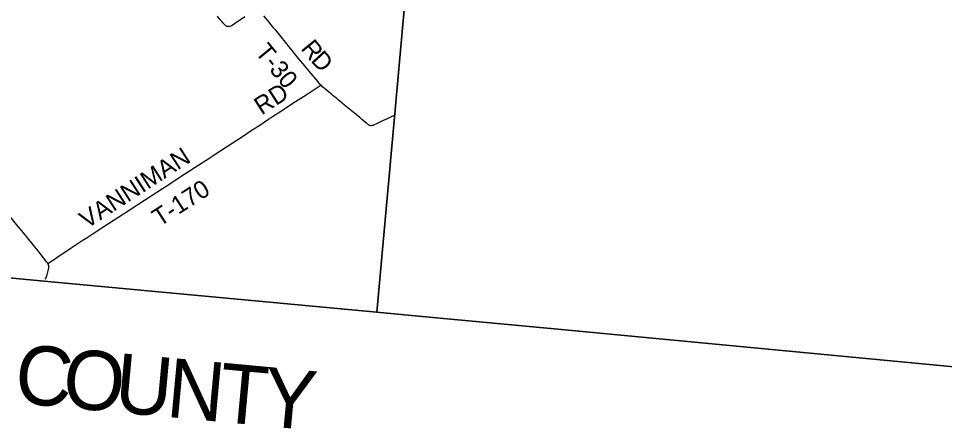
# Model space of a CAD drawing. Extents: x 1410790 to 1770854, y 448063 to 770588.
# Drawn here: x 1632477 to 1648152, y 564812 to 571742 of the extents above; entities that cross this region are included whole.
import ezdxf

# ---------------------------------------------------------------- set-up
doc = ezdxf.new("R2010")
doc.units = 0
for name, color, linetype in [('GM_X_Adjacent_County', 7, 'Continuous'), ('GM_X_Adjacent_County_Text', 7, 'Continuous'), ('GM_X_County', 7, 'Continuous'), ('GM_X_County_Road', 7, 'Continuous'), ('GM_X_Township', 7, 'Continuous'), ('GM_X_Township_Road', 7, 'Continuous'), ('GM_X_Township_Road_Text', 7, 'Continuous')]:
    doc.layers.add(name, color=color, linetype=linetype)

msp = doc.modelspace()

# ---------------------------------------------------------------- linework, layer by layer
at = {"layer": 'GM_X_Adjacent_County'}
for points in [[(1651277, 565574), (1641608, 566488), (1639127, 566722), (1638543, 566777), (1638842, 570076), (1639097, 572897), (1639456, 576867), (1639791, 580666), (1640135, 584378), (1640197, 585063), (1640696, 590579), (1640772, 591419), (1641010, 594042), (1641435, 598750), (1641726, 601963), (1641954, 604485), (1642314, 608472), (1642473, 610227), (1643260, 618938), (1643522, 621830), (1644023, 627376), (1646278, 627176), (1649675, 626876)], [(1594558, 570925), (1600110, 570408), (1601218, 570299), (1605315, 569892), (1608125, 569657), (1616080, 568853), (1618534, 568633), (1622375, 568282), (1623453, 568184), (1625400, 568006), (1627110, 567846), (1631058, 567476), (1632910, 567303), (1638543, 566777), (1639127, 566722), (1641608, 566488), (1651277, 565574)]]:
    msp.add_lwpolyline(points, dxfattribs=at)
at = {"layer": 'GM_X_County'}
msp.add_lwpolyline([(1594558, 570925), (1600110, 570408), (1601218, 570299), (1605315, 569892), (1608125, 569657), (1616080, 568853), (1618534, 568633), (1622375, 568282), (1623453, 568184), (1625400, 568006), (1627110, 567846), (1631058, 567476), (1632910, 567303), (1638543, 566777), (1638842, 570076), (1639097, 572897), (1639456, 576867), (1639791, 580666), (1640135, 584378), (1640197, 585063), (1640696, 590579), (1640772, 591419)], dxfattribs=at)
at = {"layer": 'GM_X_County_Road'}
for points in [[(1632974, 567600), (1632974, 567600), (1632972, 567604), (1632966, 567612), (1632958, 567623), (1632842, 567770), (1632802, 567818), (1632650, 568006), (1632588, 568083), (1632445, 568258), (1632262, 568486), (1632132, 568644)], [(1632935, 567338), (1632959, 567410), (1632980, 567476), (1632986, 567502), (1632989, 567522), (1632990, 567530), (1632990, 567539), (1632988, 567559), (1632985, 567576), (1632981, 567586), (1632977, 567595), (1632974, 567600)]]:
    msp.add_lwpolyline(points, dxfattribs=at)
at = {"layer": 'GM_X_Township'}
msp.add_lwpolyline([(1622857, 591104), (1629012, 590636), (1631373, 590456), (1634375, 590228), (1636196, 588001), (1636804, 588487), (1637311, 587860), (1637962, 587056), (1639823, 584764), (1640135, 584378), (1639791, 580666), (1639456, 576867), (1639097, 572897), (1638842, 570076), (1638543, 566777), (1632910, 567303), (1631058, 567476), (1627110, 567846), (1625400, 568006), (1623453, 568184), (1622375, 568282), (1618534, 568633)], dxfattribs=at)
at = {"layer": 'GM_X_Township_Road'}
for points in [[(1636308, 571771), (1636234, 571722), (1636215, 571709), (1636188, 571691), (1636092, 571627), (1636069, 571615), (1636054, 571609), (1636042, 571606), (1636032, 571605), (1636023, 571605), (1636014, 571606), (1636005, 571609), (1635997, 571612), (1635989, 571617), (1635983, 571623), (1635968, 571636), (1635952, 571653), (1635937, 571670), (1635923, 571688), (1635893, 571723), (1635845, 571781)], [(1637595, 570618), (1637567, 570649), (1637497, 570732), (1637397, 570853), (1637323, 570941), (1637219, 571068), (1637150, 571152), (1637088, 571228), (1637053, 571272), (1637020, 571312), (1636997, 571340), (1636922, 571432), (1636831, 571543), (1636800, 571581), (1636777, 571609), (1636690, 571716), (1636630, 571790)], [(1632974, 567600), (1633002, 567619), (1633128, 567703), (1633368, 567863), (1633504, 567954), (1633554, 567987), (1633620, 568030), (1633757, 568119), (1633919, 568225), (1634159, 568379), (1634352, 568504), (1634515, 568608), (1634916, 568870), (1635040, 568950), (1635196, 569052), (1635467, 569227), (1635656, 569350), (1635900, 569510), (1636266, 569749), (1636416, 569848), (1636560, 569940), (1636710, 570039), (1636779, 570085), (1636900, 570163), (1637167, 570337), (1637345, 570453), (1637567, 570599), (1637595, 570618)], [(1638847, 570109), (1638763, 570069), (1638706, 570043), (1638641, 570011), (1638570, 569977), (1638526, 569955), (1638499, 569943), (1638479, 569935), (1638471, 569933), (1638459, 569931), (1638449, 569930), (1638439, 569930), (1638429, 569932), (1638418, 569936), (1638406, 569942), (1638396, 569948), (1638383, 569957), (1638372, 569966), (1638337, 569996), (1638290, 570037), (1638252, 570068), (1638136, 570165), (1638088, 570204), (1637997, 570280), (1637956, 570313), (1637939, 570328), (1637895, 570363), (1637863, 570390), (1637805, 570438), (1637787, 570453), (1637752, 570483), (1637719, 570510), (1637686, 570537), (1637631, 570583), (1637600, 570613), (1637595, 570618)]]:
    msp.add_lwpolyline(points, dxfattribs=at)

# ---------------------------------------------------------------- texts
at = {"layer": 'GM_X_Adjacent_County_Text'}
for s, rotation, p in [('C', 354.6812, (1632386, 565249)), ('O', 354.6814, (1633197, 565174)), ('U', 354.6814, (1634077, 565092)), ('N', 354.6814, (1634958, 565010)), ('T', 354.6812, (1635838, 564928)), ('Y', 354.6814, (1636583, 564859))]:
    msp.add_text(s, height=1000, rotation=rotation, dxfattribs=at).set_placement(p)
at = {"layer": 'GM_X_Township_Road_Text'}
for s, rotation, p in [('T-30', 309.4913, (1636470, 571168)), ('R', 309.2444, (1637244, 571231)), ('D', 312.6309, (1637412, 571026)), ('RD', 32.8814, (1636591, 570104)), ('VANNIMAN', 32.8384, (1633634, 568181)), ('T-170', 32.8362, (1634865, 568216))]:
    msp.add_text(s, height=300, rotation=rotation, dxfattribs=at).set_placement(p)

doc.saveas('drawing.dxf')
